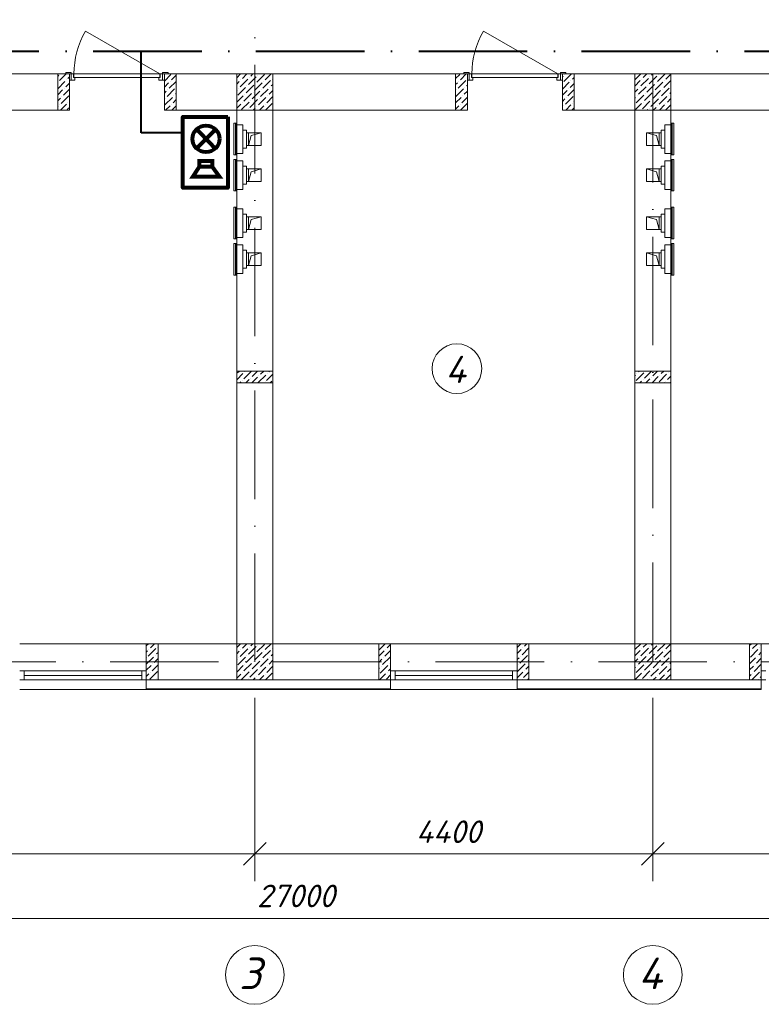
# Model space of a CAD drawing. Header units: millimetres. Extents: x 1114507 to 93926427, y 174473 to 817039.
# Tile 314 of 483: x 1864436 to 1872636, y 476214 to 487101. Entities that reach past the tile are written whole.
import ezdxf

# ---------------------------------------------------------------- set-up
doc = ezdxf.new("R2010")
doc.units = ezdxf.units.MM
doc.linetypes.add('ACAD_ISO10W100', pattern=[18, 12, -3, 0, -3])
doc.linetypes.add('ADSK_Скрыто', pattern=[6, 3, -3])
for name, color, linetype, lineweight in [('_Hidden_', 7, 'ADSK_Скрыто', 9), ('Doors', 86, 'Continuous', 13), ('expl', 234, 'Continuous', 13), ('Mechanical Equipment', 7, 'Continuous', 18), ('PLAN', 250, 'Continuous', 25), ('размеры', 12, 'Continuous', 15), ('ТЕХНОЛОГИЯ', 36, 'Continuous', 18)]:
    doc.layers.add(name, color=color, linetype=linetype, lineweight=lineweight)
doc.layers.add('RAZMERNAR', color=152, linetype='Continuous')
doc.layers.add('ventilatsiya', color=7, linetype='Continuous')
doc.styles.get("Standard").update_dxf_attribs({"font": 'isocpeui.ttf'})

# ---------------------------------------------------------------- blocks, each defined once
blk = doc.blocks.new('blokqav2mak')
at = {"color": 1, "linetype": 'ACAD_ISO10W100', "lineweight": 0, "ltscale": 100}
for p, q in [((1558682, 782425), (1558682, 766825)), ((1563082, 773325), (1563082, 766825)), ((1572682, 766825), (1545682, 766825))]:
    blk.add_line(p, q, dxfattribs=at)
at = {"lineweight": 0, "ltscale": 100}
for p, q in [((1556632, 773325), (1548882, 773325)), ((1556632, 772925), (1556632, 773325)), ((1558882, 773325), (1557682, 773325)), ((1557682, 772925), (1557682, 773325)), ((1561032, 773325), (1558882, 773325)), ((1558882, 773325), (1558882, 767025)), ((1561032, 772925), (1561032, 773325)), ((1562882, 773325), (1562082, 773325)), ((1562082, 772925), (1562082, 773325)), ((1562882, 773325), (1562882, 767025)), ((1570632, 773325), (1563282, 773325)), ((1556632, 772925), (1549282, 772925)), ((1558482, 772925), (1557682, 772925)), ((1558482, 772925), (1558482, 767025)), ((1561032, 772925), (1558882, 772925)), ((1562882, 772925), (1562082, 772925)), ((1570632, 772925), (1563282, 772925)), ((1563282, 772925), (1563282, 767025)), ((1557482, 767025), (1556082, 767025)), ((1557482, 767025), (1560052, 767025)), ((1557482, 767025), (1557482, 766625)), ((1560182, 767025), (1560182, 766625)), ((1561582, 767025), (1560182, 767025)), ((1561582, 767025), (1561582, 766625)), ((1561712, 767025), (1564282, 767025)), ((1564282, 767025), (1564282, 766625)), ((1565682, 767025), (1564282, 767025)), ((1557482, 766625), (1560182, 766625)), ((1561712, 766625), (1564152, 766625)), ((1557482, 766518), (1556082, 766518)), ((1561582, 766518), (1560182, 766518))]:
    blk.add_line(p, q, dxfattribs=at)
at = {"linetype": 'Continuous', "lineweight": 0, "ltscale": 100}
for p, q in [((1556502, 773297, 0), (1556515, 773310, 0)), ((1556502, 773162, 0), (1556582, 773243, 0)), ((1556507, 773234, 0), (1556507, 773234, 0)), ((1556523, 773251, 0), (1556597, 773325, 0)), ((1556599, 773260, 0), (1556599, 773260, 0)), ((1556616, 773276, 0), (1556632, 773292, 0)), ((1557682, 773247, 0), (1557753, 773319, 0)), ((1557736, 773167, 0), (1557812, 773243, 0)), ((1557745, 773243, 0), (1557745, 773243, 0)), ((1557762, 773260, 0), (1557812, 773310, 0)), ((1558482, 773282), (1558525, 773325)), ((1558482, 773214), (1558510, 773243)), ((1558519, 773184), (1558603, 773268)), ((1558527, 773260), (1558527, 773260)), ((1558544, 773276), (1558593, 773325)), ((1558611, 773209), (1558696, 773293)), ((1558620, 773285), (1558620, 773285)), ((1558637, 773302), (1558660, 773325)), ((1558704, 773234), (1558788, 773318)), ((1558712, 773310), (1558712, 773310)), ((1558771, 773167), (1558856, 773251)), ((1558780, 773243), (1558780, 773243)), ((1558797, 773260), (1558862, 773325)), ((1558872, 773268), (1558872, 773268)), ((1560902, 773274, 0), (1560947, 773319, 0)), ((1560930, 773167, 0), (1561014, 773251, 0)), ((1560938, 773243, 0), (1560938, 773243, 0)), ((1560955, 773260, 0), (1561020, 773325, 0)), ((1561031, 773268, 0), (1561031, 773268, 0)), ((1562082, 773292, 0), (1562092, 773302, 0)), ((1562082, 773157, 0), (1562159, 773234, 0)), ((1562100, 773243, 0), (1562183, 773325, 0)), ((1562109, 773319, 0), (1562109, 773319, 0)), ((1562176, 773251, 0), (1562176, 773251, 0)), ((1562193, 773268, 0), (1562212, 773287, 0)), ((1562882, 773191), (1562942, 773251)), ((1562883, 773260), (1562949, 773325)), ((1562950, 773192), (1563034, 773276)), ((1562959, 773268), (1562959, 773268)), ((1562976, 773285), (1563016, 773325)), ((1563043, 773217), (1563127, 773302)), ((1563051, 773293), (1563051, 773293)), ((1563068, 773310), (1563083, 773325)), ((1563110, 773150), (1563194, 773234)), ((1563136, 773243), (1563218, 773325)), ((1563144, 773318), (1563144, 773318)), ((1563203, 773175), (1563282, 773254)), ((1563211, 773251), (1563211, 773251)), ((1563228, 773268), (1563282, 773322)), ((1556502, 773095, 0), (1556557, 773150, 0)), ((1556566, 773091, 0), (1556632, 773158, 0)), ((1556574, 773167, 0), (1556574, 773167, 0)), ((1556591, 773184, 0), (1556632, 773225, 0)), ((1557682, 773180, 0), (1557728, 773226, 0)), ((1557682, 773113, 0), (1557703, 773133, 0)), ((1557711, 773074, 0), (1557795, 773159, 0)), ((1557719, 773150, 0), (1557719, 773150, 0)), ((1557812, 773175, 0), (1557812, 773175, 0)), ((1558482, 773147), (1558485, 773150)), ((1558494, 773091), (1558578, 773175)), ((1558502, 773167), (1558502, 773167)), ((1558586, 773116), (1558670, 773201)), ((1558595, 773192), (1558595, 773192)), ((1558653, 773049), (1558738, 773133)), ((1558662, 773125), (1558662, 773125)), ((1558679, 773142), (1558763, 773226)), ((1558687, 773217), (1558687, 773217)), ((1558746, 773074), (1558830, 773158)), ((1558754, 773150), (1558754, 773150)), ((1558839, 773100), (1558882, 773143)), ((1558847, 773175), (1558847, 773175)), ((1558864, 773192), (1558882, 773210)), ((1560902, 773207, 0), (1560921, 773226, 0)), ((1560904, 773074, 0), (1560989, 773159, 0)), ((1560913, 773150, 0), (1560913, 773150, 0)), ((1560997, 773100, 0), (1561032, 773135, 0)), ((1561005, 773175, 0), (1561005, 773175, 0)), ((1561022, 773192, 0), (1561032, 773202, 0)), ((1562082, 773090, 0), (1562134, 773142, 0)), ((1562084, 773226, 0), (1562084, 773226, 0)), ((1562143, 773083, 0), (1562212, 773152, 0)), ((1562151, 773159, 0), (1562151, 773159, 0)), ((1562168, 773175, 0), (1562212, 773220, 0)), ((1562882, 773124), (1562917, 773158)), ((1562925, 773100), (1563009, 773184)), ((1562933, 773175), (1562933, 773175)), ((1563018, 773125), (1563102, 773209)), ((1563026, 773201), (1563026, 773201)), ((1563085, 773057), (1563169, 773142)), ((1563093, 773133), (1563093, 773133)), ((1563119, 773226), (1563119, 773226)), ((1563178, 773083), (1563262, 773167)), ((1563186, 773158), (1563186, 773158)), ((1563270, 773108), (1563282, 773120)), ((1563279, 773184), (1563279, 773184)), ((1556502, 773028, 0), (1556532, 773058, 0)), ((1556540, 772999, 0), (1556624, 773083, 0)), ((1556549, 773074, 0), (1556549, 773074, 0)), ((1557686, 772982, 0), (1557770, 773066, 0)), ((1557694, 773058, 0), (1557694, 773058, 0)), ((1557778, 773007, 0), (1557812, 773041, 0)), ((1557787, 773083, 0), (1557787, 773083, 0)), ((1557804, 773100, 0), (1557812, 773108, 0)), ((1558482, 773012), (1558552, 773083)), ((1558536, 772931), (1558620, 773015)), ((1558561, 773024), (1558645, 773108)), ((1558569, 773100), (1558569, 773100)), ((1558628, 772956), (1558712, 773041)), ((1558637, 773032), (1558637, 773032)), ((1558721, 772982), (1558805, 773066)), ((1558729, 773057), (1558729, 773057)), ((1558813, 773007), (1558882, 773076)), ((1558822, 773083), (1558822, 773083)), ((1560902, 773005, 0), (1560963, 773066, 0)), ((1560972, 773007, 0), (1561032, 773067, 0)), ((1560980, 773083, 0), (1560980, 773083, 0)), ((1562082, 773022, 0), (1562109, 773049, 0)), ((1562117, 772990, 0), (1562201, 773074, 0)), ((1562126, 773066, 0), (1562126, 773066, 0)), ((1562210, 773015, 0), (1562212, 773018, 0)), ((1562882, 773057), (1562891, 773066)), ((1562900, 773007), (1562984, 773091)), ((1562908, 773083), (1562908, 773083)), ((1562967, 772940), (1563051, 773024)), ((1562976, 773015), (1562976, 773015)), ((1562992, 773032), (1563077, 773116)), ((1563001, 773108), (1563001, 773108)), ((1563060, 772965), (1563144, 773049)), ((1563068, 773041), (1563068, 773041)), ((1563152, 772990), (1563237, 773074)), ((1563161, 773066), (1563161, 773066)), ((1563245, 773015), (1563282, 773052)), ((1563253, 773091), (1563253, 773091)), ((1556502, 772960, 0), (1556507, 772965, 0)), ((1556523, 772982, 0), (1556523, 772982, 0)), ((1556534, 772925, 0), (1556599, 772990, 0)), ((1556608, 772931, 0), (1556632, 772956, 0)), ((1556616, 773007, 0), (1556616, 773007, 0)), ((1557696, 772925, 0), (1557745, 772973, 0)), ((1557762, 772990, 0), (1557762, 772990, 0)), ((1557764, 772925, 0), (1557812, 772973, 0)), ((1558482, 772945), (1558527, 772990)), ((1558544, 773007), (1558544, 773007)), ((1558611, 772940), (1558611, 772940)), ((1558664, 772925), (1558687, 772948)), ((1558704, 772965), (1558704, 772965)), ((1558732, 772925), (1558780, 772973)), ((1558797, 772990), (1558797, 772990)), ((1558799, 772925), (1558872, 772999)), ((1558881, 772940), (1558882, 772941)), ((1560902, 772937, 0), (1560938, 772973, 0)), ((1560955, 772990, 0), (1560955, 772990, 0)), ((1560957, 772925, 0), (1561031, 772999, 0)), ((1562082, 772955, 0), (1562084, 772957, 0)), ((1562100, 772973, 0), (1562100, 772973, 0)), ((1562120, 772925, 0), (1562176, 772982, 0)), ((1562187, 772925, 0), (1562212, 772950, 0)), ((1562193, 772999, 0), (1562193, 772999, 0)), ((1562883, 772990), (1562883, 772990)), ((1562885, 772925), (1562959, 772999)), ((1563020, 772925), (1563026, 772931)), ((1563043, 772948), (1563043, 772948)), ((1563087, 772925), (1563119, 772956)), ((1563136, 772973), (1563136, 772973)), ((1563155, 772925), (1563211, 772982)), ((1563222, 772925), (1563282, 772985)), ((1563228, 772999), (1563228, 772999)), ((1558482, 769944, 0), (1558551, 770013, 0)), ((1558492, 770021, 0), (1558511, 770040, 0)), ((1558559, 769954, 0), (1558644, 770038, 0)), ((1558568, 770030, 0), (1558568, 770030, 0)), ((1558635, 769962, 0), (1558635, 769962, 0)), ((1558650, 769910, 0), (1558711, 769971, 0)), ((1558652, 769979, 0), (1558713, 770040, 0)), ((1558719, 769912, 0), (1558804, 769996, 0)), ((1558728, 769987, 0), (1558728, 769987, 0)), ((1558745, 770004, 0), (1558780, 770040, 0)), ((1558812, 769937, 0), (1558882, 770007, 0)), ((1558820, 770013, 0), (1558820, 770013, 0)), ((1558837, 770030, 0), (1558848, 770040, 0)), ((1562882, 769988, 0), (1562890, 769996, 0)), ((1562898, 769937, 0), (1562982, 770021, 0)), ((1562907, 770013, 0), (1562907, 770013, 0)), ((1562924, 770030, 0), (1562934, 770040, 0)), ((1562991, 769962, 0), (1563069, 770040, 0)), ((1562999, 770038, 0), (1562999, 770038, 0)), ((1563067, 769971, 0), (1563067, 769971, 0)), ((1563074, 769910, 0), (1563142, 769979, 0)), ((1563084, 769987, 0), (1563136, 770040, 0)), ((1563151, 769920, 0), (1563235, 770004, 0)), ((1563159, 769996, 0), (1563159, 769996, 0)), ((1563176, 770013, 0), (1563204, 770040, 0)), ((1563243, 769945, 0), (1563282, 769984, 0)), ((1563252, 770021, 0), (1563252, 770021, 0)), ((1563269, 770038, 0), (1563271, 770040, 0)), ((1558516, 769910, 0), (1558526, 769920, 0)), ((1558543, 769937, 0), (1558543, 769937, 0)), ((1558583, 769910, 0), (1558618, 769945, 0)), ((1558795, 769920, 0), (1558795, 769920, 0)), ((1558853, 769910, 0), (1558871, 769928, 0)), ((1562939, 769910, 0), (1562957, 769928, 0)), ((1562974, 769945, 0), (1562974, 769945, 0)), ((1563006, 769910, 0), (1563050, 769954, 0)), ((1563208, 769910, 0), (1563210, 769912, 0)), ((1563227, 769928, 0), (1563227, 769928, 0)), ((1563276, 769910, 0), (1563282, 769917, 0)), ((1557482, 767000, 0), (1557507, 767025, 0)), ((1557528, 766979, 0), (1557574, 767025, 0)), ((1558482, 766982), (1558525, 767025)), ((1558544, 766976), (1558593, 767025)), ((1558637, 767002), (1558660, 767025)), ((1558797, 766960), (1558862, 767025)), ((1560052, 766954, 0), (1560123, 767025, 0)), ((1561582, 766983, 0), (1561624, 767025, 0)), ((1561662, 766996, 0), (1561691, 767025, 0)), ((1562883, 766960), (1562949, 767025)), ((1562976, 766985), (1563016, 767025)), ((1563068, 767010), (1563083, 767025)), ((1563136, 766943), (1563218, 767025)), ((1563228, 766968), (1563282, 767022)), ((1564152, 767004, 0), (1564173, 767025, 0)), ((1564186, 766971, 0), (1564240, 767025, 0)), ((1557482, 766933, 0), (1557495, 766945, 0)), ((1557503, 766886, 0), (1557587, 766971, 0)), ((1557511, 766962, 0), (1557511, 766962, 0)), ((1557596, 766912, 0), (1557612, 766928, 0)), ((1557604, 766987, 0), (1557604, 766987, 0)), ((1558482, 766914), (1558510, 766943)), ((1558519, 766884), (1558603, 766968)), ((1558527, 766960), (1558527, 766960)), ((1558611, 766909), (1558696, 766993)), ((1558620, 766985), (1558620, 766985)), ((1558679, 766842), (1558763, 766926)), ((1558687, 766917), (1558687, 766917)), ((1558704, 766934), (1558788, 767018)), ((1558712, 767010), (1558712, 767010)), ((1558771, 766867), (1558856, 766951)), ((1558780, 766943), (1558780, 766943)), ((1558872, 766968), (1558872, 766968)), ((1560052, 766886, 0), (1560111, 766945, 0)), ((1560119, 766886, 0), (1560182, 766949, 0)), ((1560128, 766962, 0), (1560128, 766962, 0)), ((1560145, 766979, 0), (1560182, 767016, 0)), ((1561582, 766916, 0), (1561628, 766962, 0)), ((1561637, 766903, 0), (1561712, 766979, 0)), ((1561645, 766979, 0), (1561645, 766979, 0)), ((1562882, 766891), (1562942, 766951)), ((1562950, 766892), (1563034, 766976)), ((1562959, 766968), (1562959, 766968)), ((1563043, 766917), (1563127, 767002)), ((1563051, 766993), (1563051, 766993)), ((1563110, 766850), (1563194, 766934)), ((1563119, 766926), (1563119, 766926)), ((1563144, 767018), (1563144, 767018)), ((1563203, 766875), (1563282, 766954)), ((1563211, 766951), (1563211, 766951)), ((1564152, 766937, 0), (1564152, 766937, 0)), ((1564161, 766878, 0), (1564245, 766962, 0)), ((1564169, 766954, 0), (1564169, 766954, 0)), ((1564253, 766903, 0), (1564282, 766932, 0)), ((1564262, 766979, 0), (1564262, 766979, 0)), ((1564278, 766996, 0), (1564282, 767000, 0)), ((1557482, 766798, 0), (1557562, 766878, 0)), ((1557486, 766870, 0), (1557486, 766870, 0)), ((1557570, 766819, 0), (1557612, 766861, 0)), ((1557579, 766895, 0), (1557579, 766895, 0)), ((1558482, 766847), (1558485, 766850)), ((1558494, 766791), (1558578, 766875)), ((1558502, 766867), (1558502, 766867)), ((1558561, 766724), (1558645, 766808)), ((1558586, 766816), (1558670, 766901)), ((1558595, 766892), (1558595, 766892)), ((1558653, 766749), (1558738, 766833)), ((1558662, 766825), (1558662, 766825)), ((1558746, 766774), (1558830, 766858)), ((1558754, 766850), (1558754, 766850)), ((1558839, 766800), (1558882, 766843)), ((1558847, 766875), (1558847, 766875)), ((1558864, 766892), (1558882, 766910)), ((1560052, 766819, 0), (1560086, 766853, 0)), ((1560094, 766794, 0), (1560178, 766878, 0)), ((1560103, 766870, 0), (1560103, 766870, 0)), ((1561582, 766849, 0), (1561603, 766870, 0)), ((1561612, 766811, 0), (1561696, 766895, 0)), ((1561620, 766886, 0), (1561620, 766886, 0)), ((1561687, 766819, 0), (1561687, 766819, 0)), ((1561704, 766836, 0), (1561712, 766844, 0)), ((1562882, 766824), (1562917, 766858)), ((1562925, 766800), (1563009, 766884)), ((1562933, 766875), (1562933, 766875)), ((1562992, 766732), (1563077, 766816)), ((1563001, 766808), (1563001, 766808)), ((1563018, 766825), (1563102, 766909)), ((1563026, 766901), (1563026, 766901)), ((1563085, 766757), (1563169, 766842)), ((1563093, 766833), (1563093, 766833)), ((1563178, 766783), (1563262, 766867)), ((1563186, 766858), (1563186, 766858)), ((1563270, 766808), (1563282, 766820)), ((1563279, 766884), (1563279, 766884)), ((1564152, 766802, 0), (1564219, 766870, 0)), ((1564228, 766811, 0), (1564282, 766865, 0)), ((1564236, 766886, 0), (1564236, 766886, 0)), ((1557482, 766731, 0), (1557537, 766785, 0)), ((1557520, 766634, 0), (1557604, 766718, 0)), ((1557528, 766710, 0), (1557528, 766710, 0)), ((1557545, 766726, 0), (1557612, 766793, 0)), ((1557554, 766802, 0), (1557554, 766802, 0)), ((1558482, 766712), (1558552, 766783)), ((1558536, 766631), (1558620, 766715)), ((1558544, 766707), (1558544, 766707)), ((1558569, 766800), (1558569, 766800)), ((1558628, 766656), (1558712, 766741)), ((1558637, 766732), (1558637, 766732)), ((1558721, 766682), (1558805, 766766)), ((1558729, 766757), (1558729, 766757)), ((1558799, 766625), (1558872, 766699)), ((1558813, 766707), (1558882, 766776)), ((1558822, 766783), (1558822, 766783)), ((1560052, 766752, 0), (1560060, 766760, 0)), ((1560069, 766701, 0), (1560153, 766785, 0)), ((1560077, 766777, 0), (1560077, 766777, 0)), ((1560145, 766710, 0), (1560145, 766710, 0)), ((1560161, 766726, 0), (1560182, 766747, 0)), ((1560170, 766802, 0), (1560170, 766802, 0)), ((1561582, 766646, 0), (1561645, 766710, 0)), ((1561586, 766718, 0), (1561670, 766802, 0)), ((1561595, 766794, 0), (1561595, 766794, 0)), ((1561654, 766651, 0), (1561712, 766709, 0)), ((1561662, 766726, 0), (1561662, 766726, 0)), ((1561679, 766743, 0), (1561712, 766776, 0)), ((1562882, 766757), (1562891, 766766)), ((1562885, 766625), (1562959, 766699)), ((1562900, 766707), (1562984, 766791)), ((1562908, 766783), (1562908, 766783)), ((1562967, 766640), (1563051, 766724)), ((1562976, 766715), (1562976, 766715)), ((1563060, 766665), (1563144, 766749)), ((1563068, 766741), (1563068, 766741)), ((1563152, 766690), (1563237, 766774)), ((1563161, 766766), (1563161, 766766)), ((1563228, 766699), (1563228, 766699)), ((1563245, 766715), (1563282, 766752)), ((1563253, 766791), (1563253, 766791)), ((1564152, 766735, 0), (1564194, 766777, 0)), ((1564177, 766625, 0), (1564262, 766710, 0)), ((1564186, 766701, 0), (1564186, 766701, 0)), ((1564203, 766718, 0), (1564282, 766797, 0)), ((1564211, 766794, 0), (1564211, 766794, 0)), ((1564278, 766726, 0), (1564278, 766726, 0)), ((1557482, 766663, 0), (1557511, 766693, 0)), ((1557578, 766625, 0), (1557579, 766625, 0)), ((1557596, 766642, 0), (1557596, 766642, 0)), ((1558482, 766645), (1558527, 766690)), ((1558611, 766640), (1558611, 766640)), ((1558664, 766625), (1558687, 766648)), ((1558704, 766665), (1558704, 766665)), ((1558732, 766625), (1558780, 766673)), ((1558797, 766690), (1558797, 766690)), ((1558881, 766640), (1558882, 766641)), ((1560060, 766625, 0), (1560128, 766693, 0)), ((1560136, 766634, 0), (1560182, 766680, 0)), ((1561637, 766634, 0), (1561637, 766634, 0)), ((1561695, 766625, 0), (1561712, 766642, 0)), ((1562883, 766690), (1562883, 766690)), ((1563020, 766625), (1563026, 766631)), ((1563043, 766648), (1563043, 766648)), ((1563087, 766625), (1563119, 766656)), ((1563136, 766673), (1563136, 766673)), ((1563155, 766625), (1563211, 766682)), ((1563222, 766625), (1563282, 766685)), ((1564152, 766667, 0), (1564169, 766684, 0)), ((1564253, 766634, 0), (1564253, 766634, 0)), ((1564270, 766651, 0), (1564282, 766663, 0))]:
    blk.add_line(p, q, dxfattribs=at)
at = {"color": 5, "lineweight": 0}
for p, q in [((1556082, 766725), (1556132, 766725)), ((1557432, 766725), (1556132, 766725)), ((1556132, 766725), (1556132, 766625)), ((1557482, 766725), (1557432, 766725)), ((1557432, 766725), (1557432, 766625)), ((1557482, 766625), (1557482, 766725)), ((1560182, 766725), (1560232, 766725)), ((1560182, 766625), (1560182, 766725)), ((1561532, 766725), (1560232, 766725)), ((1560232, 766725), (1560232, 766625)), ((1561582, 766725), (1561532, 766725)), ((1561532, 766725), (1561532, 766625)), ((1561582, 766625), (1561582, 766725)), ((1564282, 766725), (1564332, 766725)), ((1564282, 766625), (1564282, 766725)), ((1556132, 766625), (1556082, 766625)), ((1557432, 766675), (1556132, 766675)), ((1557432, 766625), (1556132, 766625)), ((1557432, 766625), (1557482, 766625)), ((1560232, 766625), (1560182, 766625)), ((1561532, 766675), (1560232, 766675)), ((1561532, 766625), (1560232, 766625)), ((1561532, 766625), (1561582, 766625)), ((1564332, 766625), (1564282, 766625))]:
    blk.add_line(p, q, dxfattribs=at)
at = {"color": 252, "lineweight": 0, "ltscale": 100}
for p, q in [((1557482, 766625), (1557482, 766518)), ((1560182, 766625), (1560182, 766517)), ((1561582, 766625), (1561582, 766518)), ((1564282, 766625), (1564282, 766518)), ((1557482, 766518), (1560182, 766518)), ((1561582, 766518), (1564282, 766518))]:
    blk.add_line(p, q, dxfattribs=at)
at = {"color": 32, "lineweight": 0, "ltscale": 100}
for p, q in [((1557482, 766525), (1560182, 766525)), ((1561582, 766525), (1564282, 766525))]:
    blk.add_line(p, q, dxfattribs=at)
at = {"color": 0, "linetype": 'ByBlock', "lineweight": 0}
for p, q in [((1558807, 764826), (1558557, 764576)), ((1558557, 764576), (1558807, 764826)), ((1563207, 764826), (1562957, 764576)), ((1562957, 764576), (1563207, 764826))]:
    blk.add_line(p, q, dxfattribs=at)
at = {"layer": '_Hidden_', "color": 5, "lineweight": 0}
for p, q in [((1558478, 772780), (1558479, 772780)), ((1558482, 772764), (1558482, 772764)), ((1558482, 772764), (1558482, 772764)), ((1558525, 772764), (1558525, 772764)), ((1558525, 772764), (1558525, 772764)), ((1558549, 772764), (1558549, 772764)), ((1558549, 772764), (1558549, 772764)), ((1563215, 772764), (1563215, 772764)), ((1563215, 772764), (1563215, 772764)), ((1563239, 772764), (1563239, 772764)), ((1563239, 772764), (1563239, 772764)), ((1563282, 772764), (1563282, 772764)), ((1563282, 772764), (1563282, 772764)), ((1563286, 772780), (1563285, 772780)), ((1558479, 772431), (1558478, 772431)), ((1558478, 772380), (1558479, 772380)), ((1558482, 772446), (1558482, 772446)), ((1558482, 772446), (1558482, 772446)), ((1558482, 772364), (1558482, 772364)), ((1558482, 772364), (1558482, 772364)), ((1558525, 772446), (1558525, 772446)), ((1558525, 772446), (1558525, 772446)), ((1558525, 772364), (1558525, 772364)), ((1558525, 772364), (1558525, 772364)), ((1558549, 772446), (1558549, 772446)), ((1558549, 772446), (1558549, 772446)), ((1558549, 772364), (1558549, 772364)), ((1558549, 772364), (1558549, 772364)), ((1563215, 772446), (1563215, 772446)), ((1563215, 772446), (1563215, 772446)), ((1563215, 772364), (1563215, 772364)), ((1563215, 772364), (1563215, 772364)), ((1563239, 772446), (1563239, 772446)), ((1563239, 772446), (1563239, 772446)), ((1563239, 772364), (1563239, 772364)), ((1563239, 772364), (1563239, 772364)), ((1563282, 772446), (1563282, 772446)), ((1563282, 772446), (1563282, 772446)), ((1563282, 772364), (1563282, 772364)), ((1563282, 772364), (1563282, 772364)), ((1563285, 772431), (1563286, 772431)), ((1563286, 772380), (1563285, 772380)), ((1558479, 772031), (1558478, 772031)), ((1558482, 772047), (1558482, 772046)), ((1558482, 772046), (1558482, 772047)), ((1558525, 772047), (1558525, 772046)), ((1558525, 772046), (1558525, 772047)), ((1558549, 772046), (1558549, 772047)), ((1558549, 772047), (1558549, 772046)), ((1563215, 772046), (1563215, 772047)), ((1563215, 772047), (1563215, 772046)), ((1563239, 772047), (1563239, 772046)), ((1563239, 772046), (1563239, 772047)), ((1563282, 772047), (1563282, 772046)), ((1563282, 772046), (1563282, 772047)), ((1563285, 772031), (1563286, 772031)), ((1558478, 771851), (1558479, 771851)), ((1558482, 771835), (1558482, 771835)), ((1558482, 771835), (1558482, 771835)), ((1558525, 771835), (1558525, 771835)), ((1558525, 771835), (1558525, 771835)), ((1558549, 771835), (1558549, 771835)), ((1558549, 771835), (1558549, 771835)), ((1563215, 771835), (1563215, 771835)), ((1563215, 771835), (1563215, 771835)), ((1563239, 771835), (1563239, 771835)), ((1563239, 771835), (1563239, 771835)), ((1563282, 771835), (1563282, 771835)), ((1563282, 771835), (1563282, 771835)), ((1563286, 771851), (1563285, 771851)), ((1558479, 771502), (1558478, 771502)), ((1558482, 771517), (1558482, 771517)), ((1558482, 771517), (1558482, 771517)), ((1558525, 771517), (1558525, 771517)), ((1558525, 771517), (1558525, 771517)), ((1558549, 771517), (1558549, 771517)), ((1558549, 771517), (1558549, 771517)), ((1563215, 771517), (1563215, 771517)), ((1563215, 771517), (1563215, 771517)), ((1563239, 771517), (1563239, 771517)), ((1563239, 771517), (1563239, 771517)), ((1563282, 771517), (1563282, 771517)), ((1563282, 771517), (1563282, 771517)), ((1563285, 771502), (1563286, 771502)), ((1558478, 771451), (1558479, 771451)), ((1558482, 771435), (1558482, 771436)), ((1558482, 771436), (1558482, 771435)), ((1558525, 771436), (1558525, 771435)), ((1558525, 771435), (1558525, 771436)), ((1558549, 771435), (1558549, 771436)), ((1558549, 771436), (1558549, 771435)), ((1563215, 771435), (1563215, 771436)), ((1563215, 771436), (1563215, 771435)), ((1563239, 771436), (1563239, 771435)), ((1563239, 771435), (1563239, 771436)), ((1563282, 771435), (1563282, 771436)), ((1563282, 771436), (1563282, 771435)), ((1563286, 771451), (1563285, 771451)), ((1558479, 771102), (1558478, 771102)), ((1558482, 771118), (1558482, 771118)), ((1558482, 771118), (1558482, 771118)), ((1558525, 771118), (1558525, 771118)), ((1558525, 771118), (1558525, 771118)), ((1558549, 771118), (1558549, 771118)), ((1558549, 771118), (1558549, 771118)), ((1563215, 771118), (1563215, 771118)), ((1563215, 771118), (1563215, 771118)), ((1563239, 771118), (1563239, 771118)), ((1563239, 771118), (1563239, 771118)), ((1563282, 771118), (1563282, 771118)), ((1563282, 771118), (1563282, 771118)), ((1563285, 771102), (1563286, 771102))]:
    blk.add_line(p, q, dxfattribs=at)
at = {"layer": 'Doors', "lineweight": 0}
for p, q in [((1557632, 773325), (1556809, 773800)), ((1562032, 773325), (1561209, 773800)), ((1556652, 773340), (1556592, 773340)), ((1556592, 773340), (1556592, 773325)), ((1556652, 773325), (1556652, 773340)), ((1557722, 773340), (1557662, 773340)), ((1557662, 773340), (1557662, 773325)), ((1557722, 773325), (1557722, 773340)), ((1561052, 773340), (1560992, 773340)), ((1560992, 773340), (1560992, 773325)), ((1561052, 773325), (1561052, 773340)), ((1562122, 773340), (1562062, 773340)), ((1562062, 773340), (1562062, 773325)), ((1562122, 773325), (1562122, 773340)), ((1556592, 773325), (1556652, 773325)), ((1556652, 773325), (1556632, 773325)), ((1556632, 773325), (1556632, 773255)), ((1556632, 773255), (1556652, 773255)), ((1556652, 773255), (1556652, 773325)), ((1556652, 773325), (1556677, 773325)), ((1556652, 773255), (1556652, 773325)), ((1556692, 773255), (1556652, 773255)), ((1556677, 773325), (1556677, 773285)), ((1556677, 773285), (1556692, 773285)), ((1557632, 773325), (1556682, 773325)), ((1556682, 773325), (1556682, 773285)), ((1556682, 773285), (1557632, 773285)), ((1556692, 773285), (1556692, 773255)), ((1557622, 773285), (1557622, 773255)), ((1557637, 773285), (1557622, 773285)), ((1557622, 773255), (1557662, 773255)), ((1557632, 773285), (1557632, 773325)), ((1557662, 773325), (1557637, 773325)), ((1557637, 773325), (1557637, 773285)), ((1557662, 773255), (1557662, 773325)), ((1557662, 773255), (1557662, 773325)), ((1557662, 773325), (1557682, 773325)), ((1557662, 773325), (1557722, 773325)), ((1557682, 773255), (1557662, 773255)), ((1557682, 773325), (1557682, 773255)), ((1560992, 773325), (1561052, 773325)), ((1561052, 773325), (1561032, 773325)), ((1561032, 773325), (1561032, 773255)), ((1561032, 773255), (1561052, 773255)), ((1561052, 773255), (1561052, 773325)), ((1561052, 773325), (1561077, 773325)), ((1561052, 773255), (1561052, 773325)), ((1561092, 773255), (1561052, 773255)), ((1561077, 773325), (1561077, 773285)), ((1561077, 773285), (1561092, 773285)), ((1562032, 773325), (1561082, 773325)), ((1561082, 773325), (1561082, 773285)), ((1561082, 773285), (1562032, 773285)), ((1561092, 773285), (1561092, 773255)), ((1562022, 773285), (1562022, 773255)), ((1562037, 773285), (1562022, 773285)), ((1562022, 773255), (1562062, 773255)), ((1562032, 773285), (1562032, 773325)), ((1562062, 773325), (1562037, 773325)), ((1562037, 773325), (1562037, 773285)), ((1562062, 773255), (1562062, 773325)), ((1562062, 773255), (1562062, 773325)), ((1562062, 773325), (1562082, 773325)), ((1562062, 773325), (1562122, 773325)), ((1562082, 773255), (1562062, 773255)), ((1562082, 773325), (1562082, 773255))]:
    blk.add_line(p, q, dxfattribs=at)
for centre in [(1557632, 773325), (1562032, 773325)]:
    blk.add_arc(centre, 950, 150, 180, dxfattribs=at)
at = {"layer": 'Mechanical Equipment', "color": 5, "lineweight": 0}
for p, q in [((1558450, 772780), (1558450, 772431)), ((1558450, 772780), (1558460, 772780)), ((1558460, 772780), (1558469, 772780)), ((1558469, 772780), (1558479, 772780)), ((1558469, 772431), (1558469, 772780)), ((1558479, 772431), (1558479, 772780)), ((1558479, 772431), (1558479, 772780)), ((1558525, 772764), (1558482, 772764)), ((1558482, 772754), (1558482, 772764)), ((1558482, 772764), (1558482, 772764)), ((1558482, 772456), (1558482, 772754)), ((1558549, 772764), (1558525, 772764)), ((1558525, 772764), (1558525, 772764)), ((1558525, 772764), (1558525, 772764)), ((1558549, 772764), (1558549, 772764)), ((1558549, 772764), (1558549, 772754)), ((1558549, 772754), (1558549, 772456)), ((1558590, 772705), (1558549, 772705)), ((1558590, 772705), (1558590, 772505)), ((1563174, 772705), (1563215, 772705)), ((1563174, 772705), (1563174, 772505)), ((1563215, 772764), (1563239, 772764)), ((1563215, 772764), (1563215, 772764)), ((1563215, 772764), (1563215, 772754)), ((1563215, 772754), (1563215, 772456)), ((1563239, 772764), (1563282, 772764)), ((1563239, 772764), (1563239, 772764)), ((1563239, 772764), (1563239, 772764)), ((1563282, 772754), (1563282, 772764)), ((1563282, 772764), (1563282, 772764)), ((1563282, 772456), (1563282, 772754)), ((1563285, 772431), (1563285, 772780)), ((1563285, 772431), (1563285, 772780)), ((1563295, 772780), (1563285, 772780)), ((1563305, 772780), (1563295, 772780)), ((1563295, 772431), (1563295, 772780)), ((1563314, 772780), (1563305, 772780)), ((1563314, 772780), (1563314, 772431)), ((1558549, 772505), (1558590, 772505)), ((1563215, 772505), (1563174, 772505)), ((1558460, 772431), (1558450, 772431)), ((1558450, 772380), (1558450, 772031)), ((1558450, 772380), (1558460, 772380)), ((1558469, 772431), (1558460, 772431)), ((1558460, 772380), (1558469, 772380)), ((1558479, 772431), (1558469, 772431)), ((1558469, 772380), (1558479, 772380)), ((1558469, 772031), (1558469, 772380)), ((1558479, 772031), (1558479, 772380)), ((1558479, 772031), (1558479, 772380)), ((1558482, 772446), (1558482, 772456)), ((1558482, 772446), (1558525, 772446)), ((1558482, 772446), (1558482, 772446)), ((1558525, 772364), (1558482, 772364)), ((1558482, 772354), (1558482, 772364)), ((1558482, 772364), (1558482, 772364)), ((1558525, 772446), (1558549, 772446)), ((1558525, 772446), (1558525, 772446)), ((1558525, 772446), (1558525, 772446)), ((1558549, 772364), (1558525, 772364)), ((1558525, 772364), (1558525, 772364)), ((1558525, 772364), (1558525, 772364)), ((1558549, 772456), (1558549, 772446)), ((1558549, 772446), (1558549, 772446)), ((1558549, 772364), (1558549, 772364)), ((1558549, 772364), (1558549, 772354)), ((1563215, 772456), (1563215, 772446)), ((1563239, 772446), (1563215, 772446)), ((1563215, 772446), (1563215, 772446)), ((1563215, 772364), (1563239, 772364)), ((1563215, 772364), (1563215, 772364)), ((1563215, 772364), (1563215, 772354)), ((1563282, 772446), (1563239, 772446)), ((1563239, 772446), (1563239, 772446)), ((1563239, 772446), (1563239, 772446)), ((1563239, 772364), (1563282, 772364)), ((1563239, 772364), (1563239, 772364)), ((1563239, 772364), (1563239, 772364)), ((1563282, 772446), (1563282, 772456)), ((1563282, 772446), (1563282, 772446)), ((1563282, 772354), (1563282, 772364)), ((1563282, 772364), (1563282, 772364)), ((1563285, 772431), (1563295, 772431)), ((1563285, 772031), (1563285, 772380)), ((1563285, 772031), (1563285, 772380)), ((1563295, 772380), (1563285, 772380)), ((1563295, 772431), (1563305, 772431)), ((1563305, 772380), (1563295, 772380)), ((1563295, 772031), (1563295, 772380)), ((1563305, 772431), (1563314, 772431)), ((1563314, 772380), (1563305, 772380)), ((1563314, 772380), (1563314, 772031)), ((1558482, 772056), (1558482, 772354)), ((1558549, 772354), (1558549, 772056)), ((1558590, 772305), (1558549, 772305)), ((1558590, 772305), (1558590, 772105)), ((1563174, 772305), (1563215, 772305)), ((1563174, 772305), (1563174, 772105)), ((1563215, 772354), (1563215, 772056)), ((1563282, 772056), (1563282, 772354)), ((1558460, 772031), (1558450, 772031)), ((1558469, 772031), (1558460, 772031)), ((1558479, 772031), (1558469, 772031)), ((1558482, 772046), (1558482, 772056)), ((1558482, 772047), (1558482, 772046)), ((1558482, 772046), (1558525, 772046)), ((1558525, 772047), (1558525, 772046)), ((1558525, 772046), (1558525, 772047)), ((1558525, 772046), (1558549, 772046)), ((1558549, 772105), (1558590, 772105)), ((1558549, 772056), (1558549, 772046)), ((1558549, 772046), (1558549, 772047)), ((1563215, 772105), (1563174, 772105)), ((1563215, 772056), (1563215, 772046)), ((1563215, 772046), (1563215, 772047)), ((1563239, 772046), (1563215, 772046)), ((1563239, 772047), (1563239, 772046)), ((1563239, 772046), (1563239, 772047)), ((1563282, 772046), (1563239, 772046)), ((1563282, 772046), (1563282, 772056)), ((1563282, 772047), (1563282, 772046)), ((1563285, 772031), (1563295, 772031)), ((1563295, 772031), (1563305, 772031)), ((1563305, 772031), (1563314, 772031)), ((1558450, 771851), (1558450, 771502)), ((1558450, 771851), (1558460, 771851)), ((1558460, 771851), (1558469, 771851)), ((1558469, 771851), (1558479, 771851)), ((1558469, 771502), (1558469, 771851)), ((1558479, 771502), (1558479, 771851)), ((1558479, 771502), (1558479, 771851)), ((1558525, 771835), (1558482, 771835)), ((1558482, 771825), (1558482, 771835)), ((1558482, 771835), (1558482, 771835)), ((1558482, 771527), (1558482, 771825)), ((1558549, 771835), (1558525, 771835)), ((1558525, 771835), (1558525, 771835)), ((1558525, 771835), (1558525, 771835)), ((1558549, 771835), (1558549, 771835)), ((1558549, 771835), (1558549, 771825)), ((1558549, 771825), (1558549, 771527)), ((1563215, 771835), (1563239, 771835)), ((1563215, 771835), (1563215, 771835)), ((1563215, 771835), (1563215, 771825)), ((1563215, 771825), (1563215, 771527)), ((1563239, 771835), (1563282, 771835)), ((1563239, 771835), (1563239, 771835)), ((1563239, 771835), (1563239, 771835)), ((1563282, 771825), (1563282, 771835)), ((1563282, 771835), (1563282, 771835)), ((1563282, 771527), (1563282, 771825)), ((1563285, 771502), (1563285, 771851)), ((1563285, 771502), (1563285, 771851)), ((1563295, 771851), (1563285, 771851)), ((1563305, 771851), (1563295, 771851)), ((1563295, 771502), (1563295, 771851)), ((1563314, 771851), (1563305, 771851)), ((1563314, 771851), (1563314, 771502)), ((1558590, 771776), (1558549, 771776)), ((1558590, 771776), (1558590, 771576)), ((1563174, 771776), (1563215, 771776)), ((1563174, 771776), (1563174, 771576)), ((1558460, 771502), (1558450, 771502)), ((1558469, 771502), (1558460, 771502)), ((1558479, 771502), (1558469, 771502)), ((1558482, 771517), (1558482, 771527)), ((1558482, 771517), (1558525, 771517)), ((1558482, 771517), (1558482, 771517)), ((1558525, 771517), (1558549, 771517)), ((1558525, 771517), (1558525, 771517)), ((1558525, 771517), (1558525, 771517)), ((1558549, 771576), (1558590, 771576)), ((1558549, 771527), (1558549, 771517)), ((1558549, 771517), (1558549, 771517)), ((1563215, 771576), (1563174, 771576)), ((1563215, 771527), (1563215, 771517)), ((1563239, 771517), (1563215, 771517)), ((1563215, 771517), (1563215, 771517)), ((1563282, 771517), (1563239, 771517)), ((1563239, 771517), (1563239, 771517)), ((1563239, 771517), (1563239, 771517)), ((1563282, 771517), (1563282, 771527)), ((1563282, 771517), (1563282, 771517)), ((1563285, 771502), (1563295, 771502)), ((1563295, 771502), (1563305, 771502)), ((1563305, 771502), (1563314, 771502)), ((1558450, 771451), (1558450, 771102)), ((1558450, 771451), (1558460, 771451)), ((1558460, 771451), (1558469, 771451)), ((1558469, 771451), (1558479, 771451)), ((1558469, 771102), (1558469, 771451)), ((1558479, 771102), (1558479, 771451)), ((1558479, 771102), (1558479, 771451)), ((1558525, 771436), (1558482, 771436)), ((1558482, 771426), (1558482, 771436)), ((1558482, 771436), (1558482, 771435)), ((1558482, 771128), (1558482, 771426)), ((1558549, 771436), (1558525, 771436)), ((1558525, 771436), (1558525, 771435)), ((1558525, 771435), (1558525, 771436)), ((1558549, 771435), (1558549, 771436)), ((1558549, 771436), (1558549, 771426)), ((1558549, 771426), (1558549, 771128)), ((1558590, 771377), (1558549, 771377)), ((1558590, 771377), (1558590, 771177)), ((1563174, 771377), (1563215, 771377)), ((1563174, 771377), (1563174, 771177)), ((1563215, 771436), (1563239, 771436)), ((1563215, 771435), (1563215, 771436)), ((1563215, 771436), (1563215, 771426)), ((1563215, 771426), (1563215, 771128)), ((1563239, 771436), (1563282, 771436)), ((1563239, 771436), (1563239, 771435)), ((1563239, 771435), (1563239, 771436)), ((1563282, 771426), (1563282, 771436)), ((1563282, 771436), (1563282, 771435)), ((1563282, 771128), (1563282, 771426)), ((1563285, 771102), (1563285, 771451)), ((1563285, 771102), (1563285, 771451)), ((1563295, 771451), (1563285, 771451)), ((1563305, 771451), (1563295, 771451)), ((1563295, 771102), (1563295, 771451)), ((1563314, 771451), (1563305, 771451)), ((1563314, 771451), (1563314, 771102)), ((1558549, 771177), (1558590, 771177)), ((1563215, 771177), (1563174, 771177)), ((1558460, 771102), (1558450, 771102)), ((1558469, 771102), (1558460, 771102)), ((1558479, 771102), (1558469, 771102)), ((1558482, 771118), (1558482, 771128)), ((1558482, 771118), (1558525, 771118)), ((1558482, 771118), (1558482, 771118)), ((1558525, 771118), (1558549, 771118)), ((1558525, 771118), (1558525, 771118)), ((1558525, 771118), (1558525, 771118)), ((1558549, 771128), (1558549, 771118)), ((1558549, 771118), (1558549, 771118)), ((1563215, 771128), (1563215, 771118)), ((1563239, 771118), (1563215, 771118)), ((1563215, 771118), (1563215, 771118)), ((1563282, 771118), (1563239, 771118)), ((1563239, 771118), (1563239, 771118)), ((1563239, 771118), (1563239, 771118)), ((1563282, 771118), (1563282, 771128)), ((1563282, 771118), (1563282, 771118)), ((1563285, 771102), (1563295, 771102)), ((1563295, 771102), (1563305, 771102)), ((1563305, 771102), (1563314, 771102))]:
    blk.add_line(p, q, dxfattribs=at)
at = {"layer": 'PLAN', "color": 158, "lineweight": 0}
for centre in [(1558682, 763363), (1563082, 763363)]:
    blk.add_circle(centre, 325, dxfattribs=at)
at = {"layer": 'RAZMERNAR', "lineweight": 0, "ltscale": 100}
for p, q in [((1558682, 766425), (1558682, 764401)), ((1558682, 766425), (1558682, 764401)), ((1563082, 766425), (1563082, 764401)), ((1563082, 766425), (1563082, 764401)), ((1558832, 764701), (1548932, 764701)), ((1563232, 764701), (1558532, 764701)), ((1568432, 764701), (1562932, 764701)), ((1572832, 763987), (1545532, 763987))]:
    blk.add_line(p, q, dxfattribs=at)
at = {"layer": 'ventilatsiya', "lineweight": 0, "ltscale": 100}
for p, q in [((1558657, 772675), (1558590, 772675)), ((1558752, 772675), (1558612, 772675)), ((1558612, 772675), (1558612, 772535)), ((1558612, 772535), (1558641, 772643)), ((1558641, 772643), (1558752, 772675)), ((1558752, 772535), (1558752, 772675)), ((1563123, 772643), (1563012, 772675)), ((1563012, 772535), (1563012, 772675)), ((1563012, 772675), (1563152, 772675)), ((1563107, 772675), (1563174, 772675)), ((1563152, 772535), (1563123, 772643)), ((1563152, 772675), (1563152, 772535)), ((1558657, 772535), (1558590, 772535)), ((1558612, 772535), (1558752, 772535)), ((1563152, 772535), (1563012, 772535)), ((1563107, 772535), (1563174, 772535)), ((1558657, 772275), (1558590, 772275)), ((1558752, 772275), (1558612, 772275)), ((1558612, 772275), (1558612, 772135)), ((1558641, 772244), (1558752, 772275)), ((1558752, 772135), (1558752, 772275)), ((1563123, 772244), (1563012, 772275)), ((1563012, 772135), (1563012, 772275)), ((1563012, 772275), (1563152, 772275)), ((1563107, 772275), (1563174, 772275)), ((1563152, 772275), (1563152, 772135)), ((1558612, 772135), (1558641, 772244)), ((1563152, 772135), (1563123, 772244)), ((1558657, 772135), (1558590, 772135)), ((1558612, 772135), (1558752, 772135)), ((1563152, 772135), (1563012, 772135)), ((1563107, 772135), (1563174, 772135)), ((1558657, 771746), (1558590, 771746)), ((1558752, 771746), (1558612, 771746)), ((1558612, 771746), (1558612, 771606)), ((1558612, 771606), (1558641, 771714)), ((1558641, 771714), (1558752, 771746)), ((1558752, 771606), (1558752, 771746)), ((1563123, 771714), (1563012, 771746)), ((1563012, 771606), (1563012, 771746)), ((1563012, 771746), (1563152, 771746)), ((1563107, 771746), (1563174, 771746)), ((1563152, 771606), (1563123, 771714)), ((1563152, 771746), (1563152, 771606)), ((1558657, 771606), (1558590, 771606)), ((1558612, 771606), (1558752, 771606)), ((1563152, 771606), (1563012, 771606)), ((1563107, 771606), (1563174, 771606)), ((1558657, 771347), (1558590, 771347)), ((1558752, 771347), (1558612, 771347)), ((1558612, 771347), (1558612, 771207)), ((1558612, 771207), (1558641, 771315)), ((1558641, 771315), (1558752, 771347)), ((1558752, 771207), (1558752, 771347)), ((1563123, 771315), (1563012, 771347)), ((1563012, 771207), (1563012, 771347)), ((1563012, 771347), (1563152, 771347)), ((1563107, 771347), (1563174, 771347)), ((1563152, 771207), (1563123, 771315)), ((1563152, 771347), (1563152, 771207)), ((1558657, 771207), (1558590, 771207)), ((1558612, 771207), (1558752, 771207)), ((1563152, 771207), (1563012, 771207)), ((1563107, 771207), (1563174, 771207))]:
    blk.add_line(p, q, dxfattribs=at)
at = {"layer": 'размеры', "lineweight": 0, "ltscale": 5}
for p, q in [((1556502, 773325), (1556632, 773325)), ((1556502, 772925), (1556502, 773325)), ((1556632, 773325), (1556632, 772925)), ((1557812, 773325), (1557682, 773325)), ((1557682, 773325), (1557682, 772925)), ((1557812, 772925), (1557812, 773325)), ((1558882, 773325), (1558482, 773325)), ((1558482, 773325), (1558482, 772925)), ((1558882, 772925), (1558882, 773325)), ((1560902, 773325), (1561032, 773325)), ((1560902, 772925), (1560902, 773325)), ((1561032, 773325), (1561032, 772925)), ((1562212, 773325), (1562082, 773325)), ((1562082, 773325), (1562082, 772925)), ((1562212, 772925), (1562212, 773325)), ((1563282, 773325), (1562882, 773325)), ((1562882, 773325), (1562882, 772925)), ((1563282, 772925), (1563282, 773325)), ((1556632, 772925), (1556502, 772925)), ((1557682, 772925), (1557812, 772925)), ((1558482, 772925), (1558882, 772925)), ((1561032, 772925), (1560902, 772925)), ((1562082, 772925), (1562212, 772925)), ((1562882, 772925), (1563282, 772925)), ((1558482, 769910), (1558482, 770040)), ((1558482, 770040), (1558882, 770040)), ((1558882, 770040), (1558482, 770040)), ((1558482, 770040), (1558482, 769910)), ((1558882, 770040), (1558882, 769910)), ((1558882, 769910), (1558882, 770040)), ((1562882, 769910), (1562882, 770040)), ((1562882, 770040), (1563282, 770040)), ((1563282, 770040), (1562882, 770040)), ((1562882, 770040), (1562882, 769910)), ((1563282, 770040), (1563282, 769910)), ((1563282, 769910), (1563282, 770040)), ((1558882, 769910), (1558482, 769910)), ((1558482, 769910), (1558882, 769910)), ((1563282, 769910), (1562882, 769910)), ((1562882, 769910), (1563282, 769910)), ((1557612, 767025), (1557482, 767025)), ((1557482, 767025), (1557482, 766625)), ((1557612, 766625), (1557612, 767025)), ((1558882, 767025), (1558482, 767025)), ((1558482, 767025), (1558482, 766625)), ((1558882, 766625), (1558882, 767025)), ((1560182, 767025), (1560052, 767025)), ((1560052, 767025), (1560052, 766625)), ((1560182, 766625), (1560182, 767025)), ((1561712, 767025), (1561582, 767025)), ((1561582, 767025), (1561582, 766625)), ((1561712, 766625), (1561712, 767025)), ((1563282, 767025), (1562882, 767025)), ((1562882, 767025), (1562882, 766625)), ((1563282, 766625), (1563282, 767025)), ((1564282, 767025), (1564152, 767025)), ((1564152, 767025), (1564152, 766625)), ((1564282, 766625), (1564282, 767025)), ((1557482, 766625), (1557612, 766625)), ((1558482, 766625), (1558882, 766625)), ((1560052, 766625), (1560182, 766625)), ((1561582, 766625), (1561712, 766625)), ((1562882, 766625), (1563282, 766625)), ((1564152, 766625), (1564282, 766625))]:
    blk.add_line(p, q, dxfattribs=at)
at = {"layer": 'ТЕХНОЛОГИЯ', "color": 152, "linetype": 'ByBlock', "lineweight": 0, "ltscale": 100}
for p, q in [((1560182, 766674), (1560182, 766624)), ((1561582, 766674), (1561582, 766624))]:
    blk.add_line(p, q, dxfattribs=at)
at = {"layer": 'PLAN', "lineweight": 0}
for s, p in [('3', (1558508, 763205)), ('4', (1562921, 763205))]:
    blk.add_text(s, height=350, dxfattribs=at).set_placement(p)
at = {"layer": 'RAZMERNAR', "lineweight": 0}
for s, p in [('4400', (1560464, 764821)), ('27000', (1558706, 764111))]:
    blk.add_text(s, height=250, dxfattribs=at).set_placement(p)
blk = doc.blocks.new('ОПОП соуэ')
at = {"color": 96, "lineweight": 80, "ltscale": 5}
blk.add_lwpolyline([(-8, 12), (794, 12), (794, -497), (-8, -497)], close=True, dxfattribs=at)
at = {"color": 96, "lineweight": 20, "ltscale": 0.5, "const_width": 45}
blk.add_lwpolyline([(241, -235), (241, -235), (351, -130), (133, -339)], dxfattribs=at)
at = {"color": 96, "lineweight": 50, "ltscale": 0.5, "const_width": 45}
for points in [[(241, -235), (347, -340), (136, -129)], [(490, -166), (490, -311), (557, -311), (668, -384), (668, -82), (554, -165), (554, -311)], [(554, -165), (468, -165)]]:
    blk.add_lwpolyline(points, dxfattribs=at)
at = {"color": 96, "lineweight": 80, "ltscale": 0.5}
blk.add_circle((241, -235), 151, dxfattribs=at)

msp = doc.modelspace()

# ---------------------------------------------------------------- linework, layer by layer
at = {"color": 96, "linetype": 'ACAD_ISO10W100', "lineweight": 40, "ltscale": 100}
for p, q in [((1854448.3, 486753.9), (1879779, 486753.9)), ((1865779, 485848.5), (1865779, 486753.9)), ((1866238.3, 485848.5), (1865779, 485848.5))]:
    msp.add_line(p, q, dxfattribs=at)
at = {"layer": 'expl', "lineweight": 0}
msp.add_circle((1869271.1, 483242.6), 275.1, dxfattribs=at)

# ---------------------------------------------------------------- block references
at = {"color": 0}
msp.add_blockref('blokqav2mak', (308354.5, -286823.9), dxfattribs=at)
at = {"color": 1, "lineweight": 13, "ltscale": 100, "xscale": 0.9828000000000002, "yscale": 0.9828000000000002, "zscale": 0.9828000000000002, "rotation": 270}
msp.add_blockref('ОПОП соуэ', (1866727.2, 486020.5), dxfattribs=at)

# ---------------------------------------------------------------- texts
at = {"lineweight": 0, "insert": (1869369, 483084.4), "char_height": 300, "width": 349.19, "attachment_point": 9}
msp.add_mtext('4', dxfattribs=at)

doc.saveas('drawing.dxf')
